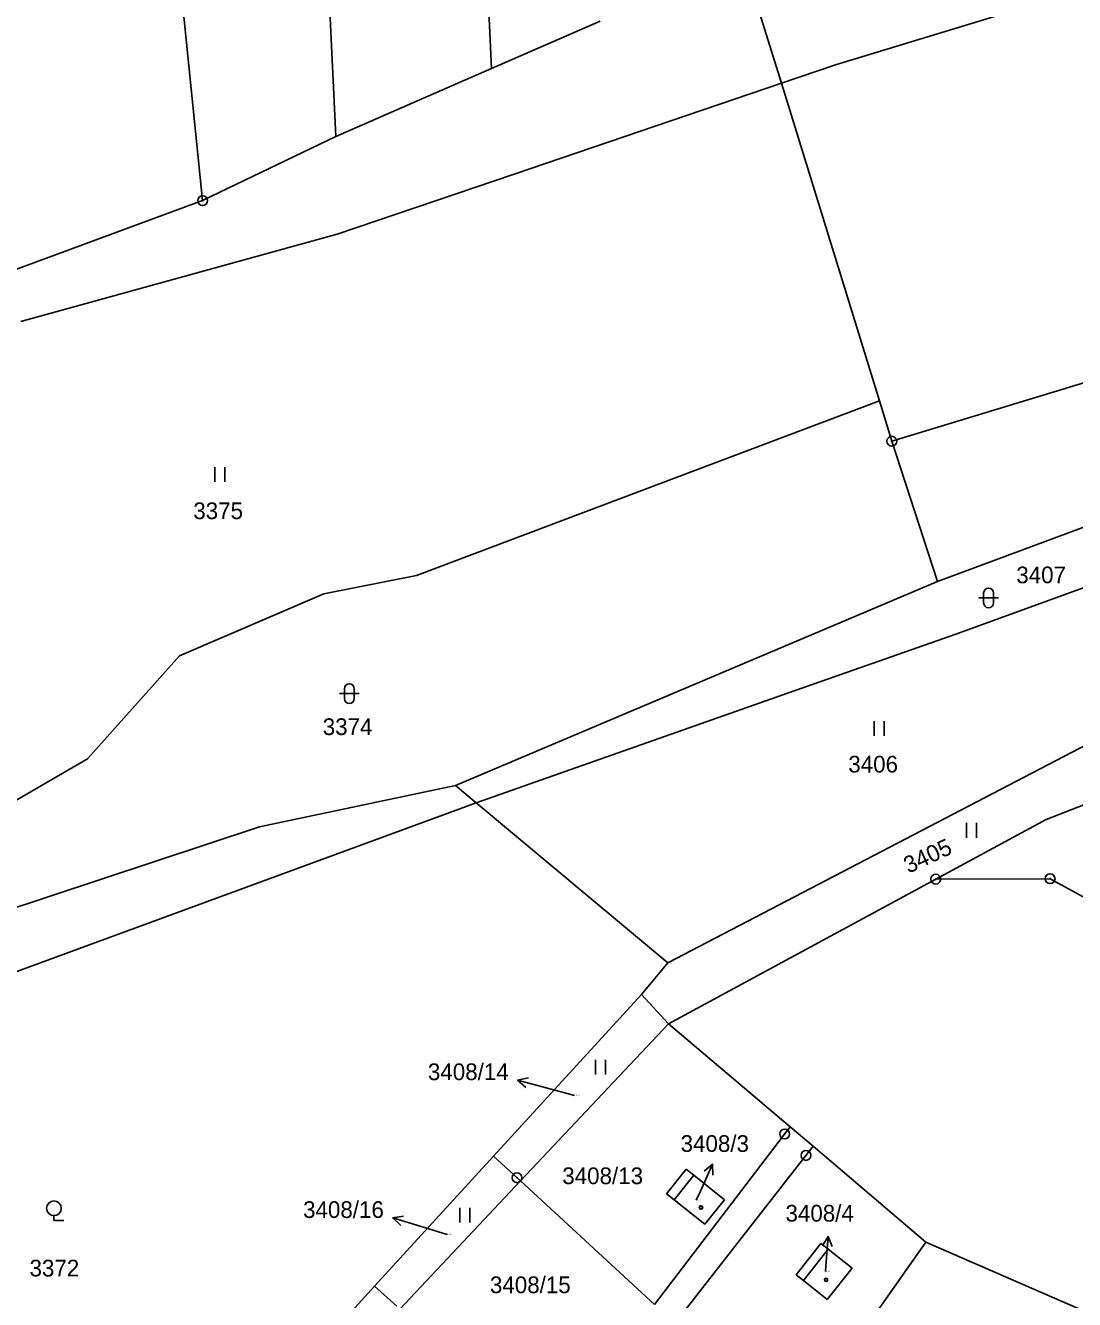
# Model space of a CAD drawing. Extents: x -593183 to -588034, y -1130415 to -1124994.
# Drawn here: x -592629 to -592522.3, y -1128677.9 to -1128548.3 of the extents above; entities that cross this region are included whole.
import ezdxf

# ---------------------------------------------------------------- set-up
doc = ezdxf.new("R2010")
doc.units = 0
for name, color, linetype in [('Vrstva 1', 7, 'Continuous'), ('Vrstva 16', 7, 'Continuous'), ('Vrstva 18', 7, 'Continuous'), ('Vrstva 19', 7, 'Continuous'), ('Vrstva 24', 7, 'Continuous'), ('Vrstva 25', 7, 'Continuous'), ('Vrstva 4', 7, 'Continuous')]:
    doc.layers.add(name, color=color, linetype=linetype)

msp = doc.modelspace()

# ---------------------------------------------------------------- linework, layer by layer
at = {"layer": 'Vrstva 1'}
for p, q in [((-592584.61, -1128488.18), (-592581.6, -1128552.69)), ((-592600.66, -1128490.53), (-592597.44, -1128559.59)), ((-592618.13, -1128496.4), (-592610.98, -1128566.12)), ((-592555.08, -1128544.53), (-592552.1, -1128554.17)), ((-592546.59, -1128552.3), (-592528.53, -1128546.82)), ((-592581.6, -1128552.69), (-592570.52, -1128547.87)), ((-592552.1, -1128554.17), (-592546.59, -1128552.3)), ((-592585.02, -1128554.18), (-592581.6, -1128552.69)), ((-592597.44, -1128559.59), (-592585.02, -1128554.18)), ((-592579.3, -1128563.42), (-592552.1, -1128554.17)), ((-592552.1, -1128554.17), (-592542.13, -1128586.48)), ((-592610.98, -1128566.12), (-592597.44, -1128559.59)), ((-592597.29, -1128569.53), (-592579.3, -1128563.42)), ((-592639.62, -1128576.65), (-592610.98, -1128566.12)), ((-592629.47, -1128578.4), (-592597.29, -1128569.53)), ((-592540.86, -1128590.59), (-592503.1, -1128579.13)), ((-592589.23, -1128604.24), (-592542.13, -1128586.48)), ((-592542.13, -1128586.48), (-592540.86, -1128590.59)), ((-592540.86, -1128590.59), (-592536.21, -1128604.86)), ((-592536.21, -1128604.86), (-592499.4, -1128591.19)), ((-592534.34, -1128610.21), (-592495.94, -1128596.23)), ((-592598.64, -1128606.1), (-592589.23, -1128604.24)), ((-592585.26, -1128625.6), (-592536.21, -1128604.86)), ((-592613.35, -1128612.41), (-592598.64, -1128606.1)), ((-592550.68, -1128615.94), (-592534.34, -1128610.21)), ((-592622.7, -1128622.91), (-592613.35, -1128612.41)), ((-592583.14, -1128627.37), (-592550.68, -1128615.94)), ((-592563.64, -1128643.64), (-592513.44, -1128617.49)), ((-592636.9, -1128631.12), (-592622.7, -1128622.91)), ((-592605.2, -1128629.83), (-592585.26, -1128625.6)), ((-592585.26, -1128625.6), (-592583.14, -1128627.37)), ((-592516.43, -1128625.68), (-592525.16, -1128629.06)), ((-592643.2, -1128649.39), (-592583.14, -1128627.37)), ((-592583.14, -1128627.37), (-592563.64, -1128643.64)), ((-592525.16, -1128629.06), (-592536.39, -1128635.14)), ((-592648.44, -1128644.12), (-592605.2, -1128629.83)), ((-592536.39, -1128635.14), (-592563.58, -1128649.84)), ((-592566.33, -1128646.87), (-592563.64, -1128643.64)), ((-592581.38, -1128663.31), (-592566.33, -1128646.87)), ((-592563.58, -1128649.84), (-592566.33, -1128646.87)), ((-592578.64, -1128665.83), (-592563.58, -1128649.84)), ((-592563.58, -1128649.84), (-592551.21, -1128660.33)), ((-592565.01, -1128678.4), (-592551.77, -1128661.06)), ((-592551.21, -1128660.33), (-592551.77, -1128661.06)), ((-592551.21, -1128660.33), (-592548.88, -1128662.31)), ((-592548.88, -1128662.31), (-592549.6, -1128663.24)), ((-592548.88, -1128662.31), (-592537.4, -1128672.05)), ((-592593.48, -1128676.53), (-592581.38, -1128663.31)), ((-592581.38, -1128663.31), (-592578.99, -1128665.51)), ((-592566.85, -1128685.3), (-592549.6, -1128663.24)), ((-592563.78, -1128667.13), (-592561.78, -1128664.63)), ((-592561.78, -1128664.63), (-592561.02, -1128665.25)), ((-592561.02, -1128665.25), (-592557.9, -1128667.74)), ((-592590.91, -1128678.86), (-592578.64, -1128665.83)), ((-592578.99, -1128665.51), (-592578.64, -1128665.83)), ((-592578.64, -1128665.83), (-592565.01, -1128678.4)), ((-592563.02, -1128667.75), (-592563.78, -1128667.13)), ((-592559.9, -1128670.24), (-592563.02, -1128667.75)), ((-592557.9, -1128667.74), (-592559.9, -1128670.24)), ((-592550.61, -1128675.37), (-592548.09, -1128672.19)), ((-592548.09, -1128672.19), (-592547.34, -1128672.78)), ((-592547.34, -1128672.78), (-592544.91, -1128674.71)), ((-592537.4, -1128672.05), (-592543.19, -1128680.31)), ((-592537.4, -1128672.05), (-592516.11, -1128681.35)), ((-592549.86, -1128675.96), (-592550.61, -1128675.37)), ((-592544.91, -1128674.71), (-592547.43, -1128677.89)), ((-592598.22, -1128681.71), (-592593.48, -1128676.53)), ((-592593.48, -1128676.53), (-592591.22, -1128678.58)), ((-592547.43, -1128677.89), (-592549.86, -1128675.96))]:
    msp.add_line(p, q, dxfattribs=at)
msp.add_lwpolyline([(-592536.39, -1128635.14), (-592524.76, -1128635.09), (-592498.65, -1128649.33)], dxfattribs=at)
at = {"layer": 'Vrstva 16'}
for p, q in [((-592573.15, -1128657.15), (-592576.03, -1128656.37)), ((-592560.77, -1128667.8), (-592560.34, -1128666.86)), ((-592586.09, -1128671.29), (-592588.76, -1128670.48)), ((-592547.6, -1128675.06), (-592547.56, -1128674.46))]:
    msp.add_line(p, q, dxfattribs=at)
at = {"layer": 'Vrstva 24'}
for centre, radius in [((-592610.98, -1128566.12), 0.5), ((-592610.98, -1128566.12), 0.0327), ((-592540.86, -1128590.59), 0.5), ((-592540.86, -1128590.59), 0.0327), ((-592536.39, -1128635.14), 0.5), ((-592536.39, -1128635.14), 0.0327), ((-592524.76, -1128635.09), 0.5), ((-592524.76, -1128635.09), 0.0327), ((-592551.77, -1128661.06), 0.5), ((-592551.77, -1128661.06), 0.0327), ((-592549.6, -1128663.24), 0.5), ((-592549.6, -1128663.24), 0.0327), ((-592578.99, -1128665.51), 0.5), ((-592578.99, -1128665.51), 0.0327)]:
    msp.add_circle(centre, radius, dxfattribs=at)
at = {"layer": 'Vrstva 25'}
for p, q in [((-592609.75, -1128593.24), (-592609.75, -1128594.74)), ((-592608.72, -1128594.74), (-592608.72, -1128593.24)), ((-592532.02, -1128606.53), (-592530.02, -1128606.53)), ((-592531.52, -1128607.03), (-592531.52, -1128606.03)), ((-592530.52, -1128606.03), (-592530.52, -1128607.03)), ((-592596.56, -1128616.77), (-592596.56, -1128615.77)), ((-592595.56, -1128615.77), (-592595.56, -1128616.77)), ((-592597.06, -1128616.27), (-592595.06, -1128616.27)), ((-592542.66, -1128619.07), (-592542.66, -1128620.57)), ((-592541.64, -1128620.57), (-592541.64, -1128619.07)), ((-592533.28, -1128629.42), (-592533.28, -1128630.92)), ((-592532.26, -1128630.92), (-592532.26, -1128629.42)), ((-592571.01, -1128653.51), (-592571.01, -1128655.01)), ((-592569.98, -1128655.01), (-592569.98, -1128653.51)), ((-592576.03, -1128656.37), (-592578.93, -1128655.58)), ((-592560.34, -1128666.86), (-592559.1, -1128664.13)), ((-592584.81, -1128668.56), (-592584.81, -1128670.06)), ((-592583.79, -1128670.06), (-592583.79, -1128668.56)), ((-592626.11, -1128669.36), (-592626.11, -1128669.86)), ((-592626.11, -1128669.86), (-592625.09, -1128669.86)), ((-592588.76, -1128670.48), (-592591.63, -1128669.6)), ((-592547.56, -1128674.46), (-592547.35, -1128671.47))]:
    msp.add_line(p, q, dxfattribs=at)
for points in [[(-592578.09, -1128656.33), (-592578.93, -1128655.58), (-592577.83, -1128655.36)], [(-592559.97, -1128664.83), (-592559.1, -1128664.13), (-592559.06, -1128665.25)], [(-592590.82, -1128670.37), (-592591.63, -1128669.6), (-592590.53, -1128669.42)], [(-592547.92, -1128672.43), (-592547.35, -1128671.47), (-592546.92, -1128672.5)]]:
    msp.add_lwpolyline(points, dxfattribs=at)
for centre, radius in [((-592626.11, -1128668.61), 0.75), ((-592560.28, -1128668.54), 0.175), ((-592560.28, -1128668.54), 0.15), ((-592547.55, -1128675.9), 0.175), ((-592547.55, -1128675.9), 0.15)]:
    msp.add_circle(centre, radius, dxfattribs=at)
for centre, start, end in [((-592531.02, -1128606.03), 90, 180), ((-592531.02, -1128606.03), 0, 90), ((-592531.02, -1128607.03), 180, 270), ((-592531.02, -1128607.03), 270, 0), ((-592596.06, -1128615.77), 90, 180), ((-592596.06, -1128615.77), 0, 90), ((-592596.06, -1128616.77), 180, 270), ((-592596.06, -1128616.77), 270, 0)]:
    msp.add_arc(centre, 0.5, start, end, dxfattribs=at)
at = {"layer": 'Vrstva 4'}
for p, q in [((-592563.02, -1128667.75), (-592561.02, -1128665.25)), ((-592547.34, -1128672.78), (-592549.86, -1128675.96))]:
    msp.add_line(p, q, dxfattribs=at)

# ---------------------------------------------------------------- texts
at = {"layer": 'Vrstva 16'}
for s, p in [('3408/14', (-592588.06, -1128655.58)), ('3408/3', (-592562.35, -1128662.88)), ('3408/16', (-592600.76, -1128669.6)), ('3408/4', (-592551.68, -1128669.97))]:
    msp.add_text(s, height=1.7, dxfattribs=at).set_placement(p)
at = {"layer": 'Vrstva 18'}
for s, height, p in [('3375', 1.7, (-592611.93, -1128598.52)), ('3407', 1.7, (-592528.2, -1128605.04)), ('3374', 1.7, (-592598.76, -1128620.48)), ('3406', 1.7, (-592545.29, -1128624.29)), ('3408/14', 0.1, (-592573.15, -1128657.15)), ('3408/13', 1.7, (-592574.39, -1128666.16)), ('3408/16', 0.1, (-592586.09, -1128671.29)), ('3372', 1.7, (-592628.59, -1128675.55)), ('3408/15', 1.7, (-592581.75, -1128677.25))]:
    msp.add_text(s, height=height, dxfattribs=at).set_placement(p)
msp.add_text('3405', height=1.7, rotation=24.7157, dxfattribs=at).set_placement((-592539.17, -1128634.59))
at = {"layer": 'Vrstva 19'}
for s, p in [('3408/3', (-592560.77, -1128667.8)), ('3408/4', (-592547.6, -1128675.06))]:
    msp.add_text(s, height=0.1, dxfattribs=at).set_placement(p)

doc.saveas('drawing.dxf')
